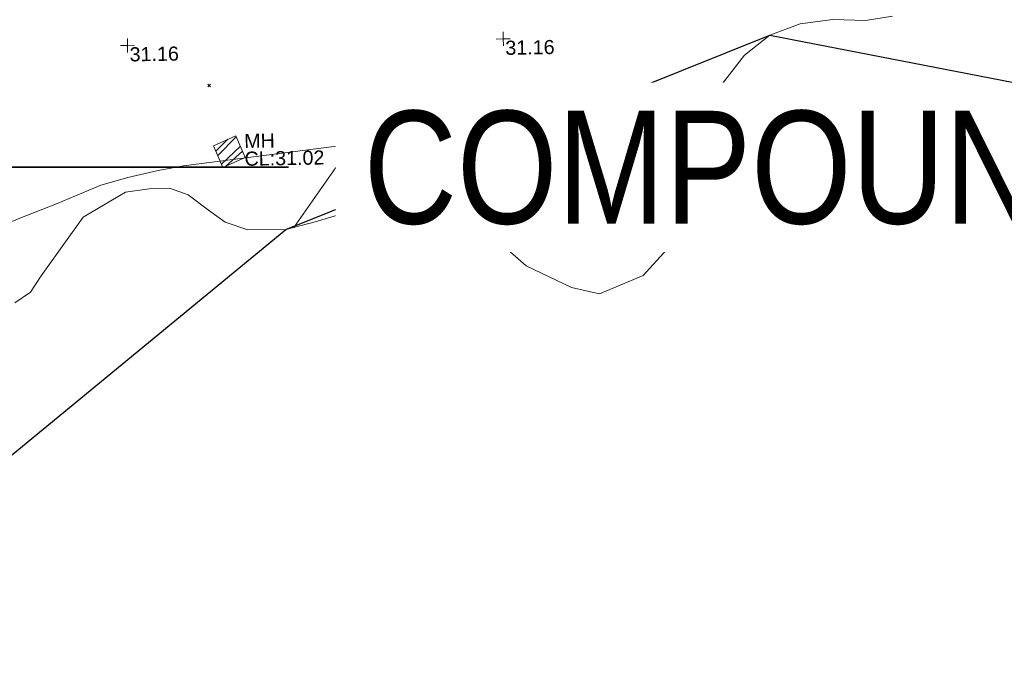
# Model space of a CAD drawing. Header units: millimetres. Extents: x -287732 to 520720, y -88450 to 287754.
# Tile 291 of 383: x 183318 to 209520, y 91335 to 108528. Entities that reach past the tile are written whole.
import ezdxf

# ---------------------------------------------------------------- set-up
doc = ezdxf.new("R2010")
doc.units = ezdxf.units.MM
doc.linetypes.add('IMPORT-HIDDEN2 _3_', pattern=[4762.5, 3175, -1587.5])
doc.linetypes.add('IMPORT-UG_ELEC_STREET LIGHTING_QLB2 _2_', pattern=[2700, 1500, -300.0000000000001, 0, -250, 150, -300.0000000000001, 0, -200])
for name, color, linetype, lineweight, true_color in [('00_TOPO_SERV_MH', 7, 'Continuous', 9, 0x666666), ('00_UAV_LEVEL_SPOT', 7, 'Continuous', 9, 0x666666), ('00_UAV_TREE_LINE', 7, 'Continuous', 9, 0x52a552), ('01_DTM_CONTOUR_MNR', 7, 'Continuous', 9, 0xa5a552), ('12333-PUM-2D-U-0001-C01 - Rev2_REVIT IMPORT_dwg', 7, 'Continuous', 9, 0x767676), ('PUM-CHAMBER EXTENTS', 6, 'IMPORT-HIDDEN2 _3_', 9, 0xff00ff), ('PUM-SURVEY BOUNDARY_EXTENT', 190, 'Continuous', 25, 0x7f00ff)]:
    doc.layers.add(name, color=color, linetype=linetype, lineweight=lineweight, true_color=true_color)
doc.layers.add('A_RHA_Text', color=7, linetype='Continuous', lineweight=9)
doc.layers.add('GEN-TEXT', color=7, linetype='Continuous', lineweight=9)
doc.styles.add('Arial Narrow', font='ARIALN.TTF', dxfattribs={"height": 3000})
doc.styles.add('Swis721 Lt BT_2', font='swissl.ttf', dxfattribs={"height": 375})

# ---------------------------------------------------------------- blocks, each defined once
blk = doc.blocks.new('12333-PUM-2D-U-0001-C01 - Rev2_REVIT IMPORT_dwg_UAV-2077255-Site Location Plan Proposed')
at = {"layer": '00_UAV_LEVEL_SPOT', "color": 254, "true_color": 0xcccccc, "flags": 128}
for points in [[(0, -500.0000000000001), (0, 0), (-500.0000000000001, 0)], [(500.0000000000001, 0), (0, 0), (0, 500.0000000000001)]]:
    blk.add_lwpolyline(points, dxfattribs=at)
blk = doc.blocks.new('12333-PUM-2D-U-0001-C01 - Rev2_REVIT IMPORT_dwg_MGS62954_T2_Galway_ITM_3d_Rev1-2077680-Site Location Plan Proposed')
at = {"layer": '00_UAV_TREE_LINE', "color": 254, "true_color": 0xcccccc, "flags": 128}
blk.add_lwpolyline([(534110372.6985001, 725660426.9365002), (534109648.6985002, 725660317.9365003), (534108775.6985, 725660365.9365003), (534107910.6985001, 725660265.9365002), (534107092.6985002, 725659976.9365003), (534106414.6985002, 725659455.9365002), (534105812.6985001, 725658710.9365002), (534105522.6985001, 725658241.9365002), (534105406.6985001, 725657749.9365001), (534105376.6985002, 725657094.9365002), (534105184.6985001, 725656228.9365002), (534104909.6985, 725655226.9365002), (534104345.6985, 725654417.9365001), (534103613.6985, 725653648.9365003), (534102444.6985002, 725653180.9365002), (534101700.6985002, 725653355.9365003), (534100506.6985002, 725653951.9365002), (534099958.6985, 725654454.9365003), (534099388.6985002, 725654940.9365002), (534098585.6985001, 725655322.9365002), (534096555.6985001, 725655533.9365002), (534095752.6985001, 725655453.9365002), (534094912.6985002, 725655225.9365002), (534094124.6985002, 725655029.9365003), (534093118.6985001, 725655042.9365002), (534092515.6985001, 725655252.9365), (534092076.6985002, 725655580.9365002), (534091545.6985001, 725655998.9365002), (534091049.6985002, 725656183.9365002), (534090508.6985001, 725656176.9365001), (534089882.6985001, 725656098.9365003), (534088745.0035002, 725655459.7475001), (534087594.0035002, 725653916.7475002), (534087302.0035001, 725653483.7475002), (534086885.0035001, 725653211.7475002)], dxfattribs=at)
at = {"layer": '01_DTM_CONTOUR_MNR', "color": 254, "true_color": 0xcccccc, "flags": 128}
blk.add_lwpolyline([(534094337.6057268, 725655082.8931199), (534095930.0000002, 725657270.0000001), (534091434.9136521, 725656774.5304182), (534090756.8808104, 725656660.4075526), (534089946.35359, 725656491.4599396), (534089228.1236389, 725656298.321327), (534088035.7081516, 725655822.8772812), (534087056.9353384, 725655456.8819441), (534086734.9809573, 725655326.8215039)], dxfattribs=at)
at = {"xscale": 0.375, "yscale": 0.375, "zscale": 0.375}
for p in [(534090000.0000001, 725660000), (534100000.0000001, 725660000)]:
    blk.add_blockref('12333-PUM-2D-U-0001-C01 - Rev2_REVIT IMPORT_dwg_UAV-2077255-Site Location Plan Proposed', p, dxfattribs=at)
at = {"layer": '00_TOPO_SERV_MH', "char_height": 375, "attachment_point": 1, "line_spacing_factor": 1.005061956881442, "style": 'Swis721 Lt BT_2'}
for s, insert, width in [('MH', (534093060.7451862, 725657593.422823), 949.779278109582), ('CL:31.02', (534093060.7451862, 725657120.3296078), 2440.932744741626)]:
    blk.add_mtext(s, dxfattribs=dict(at, insert=insert, width=width))
at = {"layer": '00_UAV_LEVEL_SPOT', "char_height": 375, "width": 1495.902363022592, "attachment_point": 1, "line_spacing_factor": 1.005061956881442, "style": 'Swis721 Lt BT_2'}
for insert in [(534090051.8765643, 725659949.1441547), (534100051.8765643, 725659949.1441547)]:
    blk.add_mtext('31.16', dxfattribs=dict(at, insert=insert))
blk = doc.blocks.new('12333-PUM-2D-U-0001-C01 - Rev2_REVIT IMPORT_dwg-1620468-Site Location Plan Proposed')
at = {"layer": 'PUM-CHAMBER EXTENTS', "true_color": 0xffaaff}
h = blk.add_hatch(dxfattribs=at)
h.set_pattern_fill('FP_3', color=211, style=0, pattern_type=2)
h.set_pattern_definition([(45, (-533641079.65, -725615854.3560001), (-265.1650429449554, 265.1650429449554), []), (45, (-533640902.873, -725615854.3560001), (-265.1650429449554, 265.1650429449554), [])])
h.paths.add_polyline_path([(451404.3501529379, 40854.64382136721), (452002.3501530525, 41112.64382151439), (451760.3501528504, 41694.64382133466), (451162.3501528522, 41436.64382130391)])
at = {"layer": 'GEN-TEXT', "color": 253, "true_color": 0xaaaaaa}
for p, q in [((451035.9948137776, 43005.28848229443), (451106.7054918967, 43075.99916041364)), ((451106.7054918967, 43005.28848229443), (451035.9948137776, 43075.99916041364))]:
    blk.add_line(p, q, dxfattribs=at)
at = {"layer": 'PUM-CHAMBER EXTENTS', "color": 211, "linetype": 'Continuous', "true_color": 0xffaaff, "flags": 128}
blk.add_lwpolyline([(451404.3501529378, 40854.64382136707), (451162.350152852, 41436.64382130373), (451760.3501528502, 41694.64382133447), (452002.3501530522, 41112.64382151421)], close=True, dxfattribs=at)
at = {"layer": 'PUM-SURVEY BOUNDARY_EXTENT', "color": 201, "true_color": 0xd4aaff, "flags": 128}
blk.add_lwpolyline([(368022.5383130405, -34558.83214739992), (374423.2322130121, -19956.60564710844), (379270.7626529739, -1194.490678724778), (384112.1577081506, 54.86672394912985), (389443.5241528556, -2985.474178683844), (391793.3395174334, -3422.473121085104), (393463.5241528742, 2648.52582127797), (400411.7245541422, 11355.21109355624), (404412.5241528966, 12300.5258212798), (408082.5241528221, 10983.52582124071), (415574.5241529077, 4114.525821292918), (420209.5241528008, -4269.47417878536), (422049.5241528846, -5317.474178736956), (422826.5241528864, -4934.474178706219), (426040.5241528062, -2731.474178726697), (426871.5241528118, 1722.525821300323), (426773.5241528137, 9599.525821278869), (434100.3536528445, 24157.3913212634), (453045.0486529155, 39175.58032134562), (466013.0486529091, 44122.58032138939), (482147.048652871, 40702.58032134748), (488216.8503400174, 30926.89504288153), (531080.8829478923, 24250.27741154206)], dxfattribs=at)
blk.add_blockref('12333-PUM-2D-U-0001-C01 - Rev2_REVIT IMPORT_dwg_MGS62954_T2_Galway_ITM_3d_Rev1-2077680-Site Location Plan Proposed', (-533641079.6498471, -725615854.3561786))

msp = doc.modelspace()

# ---------------------------------------------------------------- linework, layer by layer
at = {"layer": 'A_RHA_Text', "lineweight": 35}
msp.add_line((170381.3670282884, 104605.0947063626), (190473.7166623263, 104605.0947063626), dxfattribs=at)

# ---------------------------------------------------------------- block references
at = {"layer": '12333-PUM-2D-U-0001-C01 - Rev2_REVIT IMPORT_dwg', "color": 254, "linetype": 'IMPORT-UG_ELEC_STREET LIGHTING_QLB2 _2_', "true_color": 0xffd4d4, "rotation": 0.9999999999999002}
msp.add_blockref('12333-PUM-2D-U-0001-C01 - Rev2_REVIT IMPORT_dwg-1620468-Site Location Plan Proposed', (-261895.0770586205, 55869.5817132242), dxfattribs=at)

# ---------------------------------------------------------------- next in the draw order: texts
at = {"layer": 'A_RHA_Text', "lineweight": 35, "insert": (192473.7166623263, 106105.0947063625), "char_height": 3000, "width": 25092.81875, "attachment_point": 1, "style": 'Arial Narrow', "bg_fill": 3, "box_fill_scale": 1.25, "bg_fill_color": 256, "bg_fill_true_color": 13158600, "bg_fill_transparency": 0}
msp.add_mtext('COMPOUND', dxfattribs=at)

doc.saveas('drawing.dxf')
